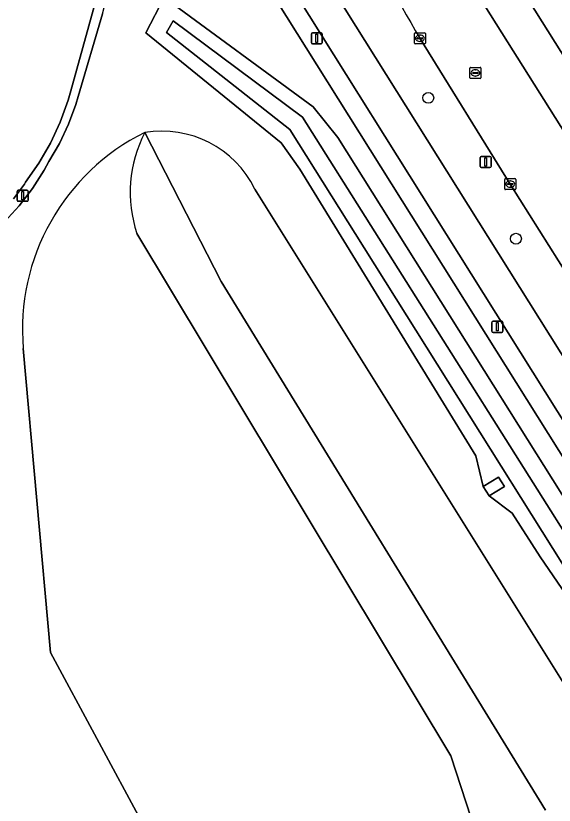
# Model space of a CAD drawing. Extents: x 159352 to 160617, y 385888 to 387323.
# Drawn here: x 160492.2 to 160540.7, y 386489.3 to 386560.5 of the extents above; entities that cross this region are included whole.
import ezdxf

# ---------------------------------------------------------------- set-up
doc = ezdxf.new("R2010")
doc.units = 0
for name, color, linetype in [('IMGEO_Berm_groen', 7, 'Continuous'), ('IMGEO_Boom', 7, 'Continuous'), ('IMGEO_Fietspad_gesloten', 7, 'Continuous'), ('IMGEO_Groenvoorziening', 7, 'Continuous'), ('IMGEO_Kolk', 7, 'Continuous'), ('IMGEO_Lichtmast', 7, 'Continuous'), ('IMGEO_Naaldbos', 7, 'Continuous'), ('IMGEO_Oever', 7, 'Continuous'), ('IMGEO_OVBaan_gesloten', 7, 'Continuous'), ('IMGEO_Rijbaan_lokaal_open', 7, 'Continuous'), ('IMGEO_Rijbaan_regionaal_gesloten', 7, 'Continuous'), ('IMGEO_Terreindeel_gesloten', 7, 'Continuous'), ('IMGEO_Voetpad_open', 7, 'Continuous'), ('IMGEO_Waterloop', 7, 'Continuous')]:
    doc.layers.add(name, color=color, linetype=linetype)

msp = doc.modelspace()

# ---------------------------------------------------------------- linework, layer by layer
at = {"layer": 'IMGEO_Berm_groen'}
for points in [[(160373.314, 386825.296), (160388.475, 386801.004), (160407.471, 386770.714), (160421.847, 386747.807), (160467.213, 386675.403), (160505.396, 386614.482), (160536.623, 386564.712), (160560.344, 386526.923)], [(160420.708, 386721.612), (160424.445, 386716.023), (160428.475, 386709.998), (160435.309, 386699.176), (160446.206, 386681.921), (160448.283, 386678.631), (160458.083, 386663.01), (160467.355, 386648.229), (160472.115, 386640.642), (160477.808, 386631.524), (160488.745, 386614.006), (160499.488, 386596.8), (160508.016, 386583.091), (160518.163, 386566.967), (160554.152, 386509.544)], [(160501.571, 386570.562), (160501.566, 386570.177), (160500.855, 386564.033), (160505.545, 386562.139), (160518.984, 386552.245), (160521.205, 386549.478), (160550.677, 386502.532), (160551.979, 386500)], [(160549.617, 386507.706), (160513.698, 386565.006), (160511.744, 386568.067)], [(160551.593, 386521.658), (160542.825, 386535.582), (160536.738, 386545.279), (160528.6, 386558.422)]]:
    msp.add_lwpolyline(points, dxfattribs=at)
msp.add_arc((160582.705, 386591.089), 63.202, 199.22595, 211.12229, dxfattribs=at)
at = {"layer": 'IMGEO_Boom'}
for centre in [(160529.35, 386553.053), (160537.251, 386540.351)]:
    msp.add_circle(centre, 0.489, dxfattribs=at)
at = {"layer": 'IMGEO_Fietspad_gesloten'}
for points in [[(160417.582, 386721.174), (160420.391, 386716.727), (160427.39, 386706.135), (160445.703, 386677.016), (160466.542, 386643.684), (160466.961, 386642.997), (160466.983, 386642.961), (160470.424, 386637.489), (160470.596, 386637.215), (160505.208, 386581.84), (160507.03, 386578.936), (160513.572, 386568.513), (160515.271, 386565.845), (160551.161, 386508.57)], [(160554.152, 386509.544), (160518.163, 386566.967), (160508.016, 386583.091), (160499.488, 386596.8), (160488.745, 386614.006), (160477.808, 386631.524), (160472.115, 386640.642), (160467.355, 386648.229), (160458.083, 386663.01), (160448.283, 386678.631)]]:
    msp.add_lwpolyline(points, dxfattribs=at)
at = {"layer": 'IMGEO_Groenvoorziening'}
for points in [[(160550.332, 386484.699), (160550.34, 386485.302), (160550.38, 386488.496), (160550.402, 386490.214), (160550.424, 386491.976), (160547.418, 386499.884), (160546.887, 386500.669), (160542.157, 386507.656), (160539.441, 386511.669), (160536.903, 386515.608), (160534.832, 386517.16), (160534.309, 386518.009), (160533.628, 386520.763), (160517.782, 386546.634), (160516.1, 386549.01), (160503.904, 386558.928), (160505.545, 386562.139)], [(160500, 386560.642), (160497.809, 386553.178), (160497.596, 386552.469), (160496.936, 386550.678), (160496.118, 386548.952), (160495.149, 386547.307), (160494.723, 386546.527), (160493.677, 386544.875), (160492.487, 386543.324), (160491.164, 386541.886)], [(160539.922, 386488.819), (160510.673, 386536.503), (160503.803, 386549.93)], [(160513.726, 386544.828), (160543.016, 386497.926)], [(160503.088, 386540.817), (160531.375, 386493.728), (160537.26, 386475.644)], [(160537.26, 386475.644), (160531.375, 386493.728), (160503.088, 386540.817)], [(160492.847, 386530.451), (160495.304, 386503.038), (160516.169, 386464.269)], [(160516.169, 386464.269), (160495.304, 386503.038), (160492.847, 386530.451)]]:
    msp.add_lwpolyline(points, dxfattribs=at)
for centre, radius, start, end in [((160512.612, 386532.155), 19.838, 116.36167, 184.92702), ((160512.612, 386532.155), 19.838, 116.36167, 184.92702), ((160514.199, 386544.53), 11.715, 152.55098, 198.47663), ((160514.199, 386544.53), 11.715, 152.55098, 198.47663), ((160505.328, 386540.695), 9.36, 26.20515, 99.3741)]:
    msp.add_arc(centre, radius, start, end, dxfattribs=at)
at = {"layer": 'IMGEO_Kolk'}
for p, q in [((160528.099, 386557.996), (160528.099, 386558.848)), ((160528.174, 386558.922), (160529.026, 386558.922)), ((160528.358, 386558.416), (160528.358, 386558.428)), ((160528.796, 386558.379), (160528.398, 386558.379)), ((160528.401, 386558.465), (160528.799, 386558.465)), ((160528.587, 386558.702), (160528.612, 386558.702)), ((160528.842, 386558.428), (160528.842, 386558.416)), ((160529.1, 386558.848), (160529.1, 386557.996)), ((160529.026, 386557.922), (160528.174, 386557.922)), ((160528.61, 386558.142), (160528.585, 386558.142)), ((160533.095, 386554.872), (160533.095, 386555.724)), ((160533.17, 386555.798), (160534.022, 386555.798)), ((160533.583, 386555.578), (160533.608, 386555.578)), ((160534.096, 386555.724), (160534.096, 386554.872)), ((160534.022, 386554.798), (160533.17, 386554.798)), ((160533.354, 386555.292), (160533.354, 386555.304)), ((160533.792, 386555.255), (160533.394, 386555.255)), ((160533.397, 386555.341), (160533.795, 386555.341)), ((160533.606, 386555.018), (160533.581, 386555.018)), ((160533.838, 386555.304), (160533.838, 386555.292)), ((160536.237, 386544.853), (160536.237, 386545.705)), ((160536.312, 386545.779), (160537.164, 386545.779)), ((160536.725, 386545.559), (160536.75, 386545.559)), ((160537.238, 386545.705), (160537.238, 386544.853)), ((160537.164, 386544.779), (160536.312, 386544.779)), ((160536.496, 386545.273), (160536.496, 386545.285)), ((160536.934, 386545.236), (160536.536, 386545.236)), ((160536.539, 386545.322), (160536.937, 386545.322)), ((160536.748, 386544.999), (160536.723, 386544.999)), ((160536.98, 386545.285), (160536.98, 386545.273))]:
    msp.add_line(p, q, dxfattribs=at)
for points in [[(160528.099, 386557.996), (160528.099, 386558.848)], [(160528.174, 386558.922), (160529.026, 386558.922)], [(160529.1, 386558.848), (160529.1, 386557.996)], [(160529.026, 386557.922), (160528.174, 386557.922)], [(160533.095, 386554.872), (160533.095, 386555.724)], [(160533.17, 386555.798), (160534.022, 386555.798)], [(160534.096, 386555.724), (160534.096, 386554.872)], [(160534.022, 386554.798), (160533.17, 386554.798)], [(160536.237, 386544.853), (160536.237, 386545.705)], [(160536.312, 386545.779), (160537.164, 386545.779)], [(160537.238, 386545.705), (160537.238, 386544.853)], [(160537.164, 386544.779), (160536.312, 386544.779)]]:
    msp.add_lwpolyline(points, dxfattribs=at)
for centre, radius, start, end in [((160528.176, 386558.846), 0.0765, 91.55205, 178.44795), ((160528.176, 386558.846), 0.0765, 91.55205, 178.44795), ((160528.398, 386558.425), 0.0403, 85.87752, 175.75265), ((160528.395, 386558.415), 0.0366, 178.93798, 274.71019), ((160528.799, 386558.422), 0.043, 264.86636, 352.45326), ((160528.803, 386558.427), 0.0386, 1.73085, 96.63898), ((160529.024, 386558.846), 0.0765, 1.55205, 88.44795), ((160529.024, 386558.846), 0.0765, 1.55205, 88.44795), ((160528.176, 386557.998), 0.0765, 181.55205, 268.44795), ((160528.176, 386557.998), 0.0765, 181.55205, 268.44795), ((160529.024, 386557.998), 0.0765, 271.55205, 358.44795), ((160529.024, 386557.998), 0.0765, 271.55205, 358.44795), ((160533.172, 386555.722), 0.0765, 91.55205, 178.44795), ((160533.172, 386555.722), 0.0765, 91.55205, 178.44795), ((160534.02, 386555.722), 0.0765, 1.55205, 88.44795), ((160534.02, 386555.722), 0.0765, 1.55205, 88.44795), ((160533.172, 386554.874), 0.0765, 181.55205, 268.44795), ((160533.172, 386554.874), 0.0765, 181.55205, 268.44795), ((160533.394, 386555.301), 0.0403, 85.87752, 175.75265), ((160533.391, 386555.291), 0.0366, 178.93798, 274.71019), ((160533.795, 386555.298), 0.043, 264.86636, 352.45326), ((160533.799, 386555.303), 0.0386, 1.73085, 96.63898), ((160534.02, 386554.874), 0.0765, 271.55205, 358.44795), ((160534.02, 386554.874), 0.0765, 271.55205, 358.44795), ((160536.314, 386545.703), 0.0765, 91.55205, 178.44795), ((160536.314, 386545.703), 0.0765, 91.55205, 178.44795), ((160537.162, 386545.703), 0.0765, 1.55205, 88.44795), ((160537.162, 386545.703), 0.0765, 1.55205, 88.44795), ((160536.314, 386544.855), 0.0765, 181.55205, 268.44795), ((160536.314, 386544.855), 0.0765, 181.55205, 268.44795), ((160536.536, 386545.282), 0.0403, 85.87752, 175.75265), ((160536.533, 386545.272), 0.0366, 178.93798, 274.71019), ((160536.937, 386545.279), 0.043, 264.86636, 352.45326), ((160536.941, 386545.284), 0.0386, 1.73085, 96.63898), ((160537.162, 386544.855), 0.0765, 271.55205, 358.44795), ((160537.162, 386544.855), 0.0765, 271.55205, 358.44795)]:
    msp.add_arc(centre, radius, start, end, dxfattribs=at)
for centre, major_axis, ratio, start_param, end_param in [((160528.586, 386558.422), (-0.387, 0.002), 0.722429, 4.712389, 7.853982), ((160528.611, 386558.422), (-0.39, 0.002), 0.717154, 1.570796, 4.712389), ((160533.582, 386555.298), (-0.387, 0.002), 0.722429, 4.712389, 7.853982), ((160533.607, 386555.298), (-0.39, 0.002), 0.717154, 1.570796, 4.712389), ((160536.724, 386545.279), (-0.387, 0.002), 0.722429, 4.712389, 7.853982), ((160536.749, 386545.279), (-0.39, 0.002), 0.717154, 1.570796, 4.712389)]:
    msp.add_ellipse(centre, major_axis=major_axis, ratio=ratio, start_param=start_param, end_param=end_param, dxfattribs=at)
at = {"layer": 'IMGEO_Lichtmast'}
for p, q in [((160518.812, 386558.026), (160518.812, 386558.826)), ((160518.812, 386558.826), (160518.812, 386558.026)), ((160518.912, 386558.926), (160519.702, 386558.926)), ((160519.702, 386558.926), (160518.912, 386558.926)), ((160519.802, 386558.826), (160519.802, 386558.026)), ((160519.802, 386558.026), (160519.802, 386558.826)), ((160519.702, 386557.926), (160518.912, 386557.926)), ((160518.912, 386557.926), (160519.702, 386557.926)), ((160534.018, 386546.869), (160534.018, 386547.669)), ((160534.018, 386547.669), (160534.018, 386546.869)), ((160534.118, 386547.769), (160534.908, 386547.769)), ((160534.908, 386547.769), (160534.118, 386547.769)), ((160535.008, 386547.669), (160535.008, 386546.869)), ((160535.008, 386546.869), (160535.008, 386547.669)), ((160534.908, 386546.769), (160534.118, 386546.769)), ((160534.118, 386546.769), (160534.908, 386546.769)), ((160492.289, 386543.822), (160492.289, 386544.622)), ((160492.289, 386544.622), (160492.289, 386543.822)), ((160492.389, 386544.722), (160493.179, 386544.722)), ((160493.179, 386544.722), (160492.389, 386544.722)), ((160493.279, 386544.622), (160493.279, 386543.822)), ((160493.279, 386543.822), (160493.279, 386544.622)), ((160493.179, 386543.722), (160492.389, 386543.722)), ((160492.389, 386543.722), (160493.179, 386543.722)), ((160535.085, 386532.008), (160535.085, 386532.808)), ((160535.085, 386532.808), (160535.085, 386532.008)), ((160535.185, 386532.908), (160535.975, 386532.908)), ((160535.975, 386532.908), (160535.185, 386532.908)), ((160536.075, 386532.808), (160536.075, 386532.008)), ((160536.075, 386532.008), (160536.075, 386532.808)), ((160535.975, 386531.908), (160535.185, 386531.908)), ((160535.185, 386531.908), (160535.975, 386531.908))]:
    msp.add_line(p, q, dxfattribs=at)
for points in [[(160519.232, 386558.801), (160519.382, 386558.801), (160519.382, 386558.051), (160519.232, 386558.051), (160519.232, 386558.801)], [(160534.438, 386547.644), (160534.588, 386547.644), (160534.588, 386546.894), (160534.438, 386546.894), (160534.438, 386547.644)], [(160492.709, 386544.597), (160492.859, 386544.597), (160492.859, 386543.847), (160492.709, 386543.847), (160492.709, 386544.597)], [(160535.505, 386532.783), (160535.655, 386532.783), (160535.655, 386532.033), (160535.505, 386532.033), (160535.505, 386532.783)]]:
    msp.add_lwpolyline(points, dxfattribs=at)
for centre, start, end in [((160518.912, 386558.826), 90, 180), ((160518.912, 386558.826), 90, 180), ((160519.702, 386558.826), 0, 90), ((160519.702, 386558.826), 360, 90), ((160518.912, 386558.026), 180, 270), ((160518.912, 386558.026), 180, 270), ((160519.702, 386558.026), 270, 0), ((160519.702, 386558.026), 270, 0), ((160534.118, 386547.669), 90, 180), ((160534.118, 386547.669), 90, 180), ((160534.908, 386547.669), 0, 90), ((160534.908, 386547.669), 360, 90), ((160534.118, 386546.869), 180, 270), ((160534.118, 386546.869), 180, 270), ((160534.908, 386546.869), 270, 0), ((160534.908, 386546.869), 270, 0), ((160492.389, 386544.622), 90, 180), ((160492.389, 386544.622), 90, 180), ((160493.179, 386544.622), 0, 90), ((160493.179, 386544.622), 360, 90), ((160492.389, 386543.822), 180, 270), ((160492.389, 386543.822), 180, 270), ((160493.179, 386543.822), 270, 0), ((160493.179, 386543.822), 270, 0), ((160535.185, 386532.808), 90, 180), ((160535.185, 386532.808), 90, 180), ((160535.975, 386532.808), 0, 90), ((160535.975, 386532.808), 360, 90), ((160535.185, 386532.008), 180, 270), ((160535.185, 386532.008), 180, 270), ((160535.975, 386532.008), 270, 0), ((160535.975, 386532.008), 270, 0)]:
    msp.add_arc(centre, 0.1, start, end, dxfattribs=at)
at = {"layer": 'IMGEO_Naaldbos'}
for points in [[(160503.803, 386549.93), (160510.673, 386536.503), (160539.922, 386488.819)], [(160543.016, 386497.926), (160513.726, 386544.828)]]:
    msp.add_lwpolyline(points, dxfattribs=at)
msp.add_arc((160505.328, 386540.695), 9.36, 26.20515, 99.3741, dxfattribs=at)
at = {"layer": 'IMGEO_Oever'}
msp.add_lwpolyline([(160551.979, 386500), (160550.677, 386502.532), (160521.205, 386549.478), (160518.984, 386552.245), (160505.545, 386562.139), (160503.904, 386558.928), (160516.1, 386549.01), (160517.782, 386546.634), (160533.628, 386520.763), (160534.309, 386518.009), (160535.69, 386518.86), (160536.213, 386518.011), (160534.832, 386517.16), (160536.903, 386515.608), (160539.441, 386511.669), (160542.157, 386507.656), (160546.887, 386500.669), (160547.418, 386499.884), (160550.424, 386491.976), (160550.402, 386490.214), (160550.38, 386488.496), (160550.34, 386485.302), (160550.332, 386484.699)], dxfattribs=at)
msp.add_lwpolyline([(160505.755, 386558.933), (160506.35, 386559.997), (160518.01, 386551.316), (160550.606, 386499.614), (160552.308, 386495.061), (160553.499, 386491.188), (160553.797, 386487.273), (160553.499, 386482.635), (160551.031, 386475.699), (160548.521, 386470.763), (160544.691, 386465.997), (160518.989, 386444.55), (160518.053, 386445.656), (160537.67, 386461.869), (160543.116, 386466.89), (160546.776, 386470.89), (160550.329, 386478.082), (160551.648, 386482.763), (160552.074, 386489.784), (160550.031, 386497.316), (160523.563, 386539.529), (160516.882, 386550.21)], close=True, dxfattribs=at)
at = {"layer": 'IMGEO_OVBaan_gesloten'}
for points in [[(160505.396, 386614.482), (160502.351, 386612.565), (160533.575, 386562.77), (160557.597, 386524.567)], [(160560.344, 386526.923), (160536.623, 386564.712), (160505.396, 386614.482)]]:
    msp.add_lwpolyline(points, dxfattribs=at)
at = {"layer": 'IMGEO_Rijbaan_lokaal_open'}
msp.add_lwpolyline([(160491.979, 386543.955), (160492.947, 386545.281), (160493.051, 386545.44), (160494.258, 386547.155), (160495.307, 386548.971), (160496.19, 386550.874), (160496.899, 386552.847), (160497.143, 386553.692), (160499.305, 386561.495), (160499.736, 386563.63), (160499.974, 386565.796), (160500, 386566.269), (160500.07, 386566.898), (160500.084, 386567.531), (160500.041, 386568.162), (160500, 386568.469), (160499.739, 386571.087), (160499.358, 386573.218), (160498.788, 386575.306), (160498.033, 386577.335), (160497.101, 386579.288), (160496.06, 386581.054), (160491.852, 386587.666)], dxfattribs=at)
at = {"layer": 'IMGEO_Rijbaan_regionaal_gesloten'}
for points in [[(160557.597, 386524.567), (160533.575, 386562.77), (160502.351, 386612.565), (160464.17, 386673.493), (160418.678, 386746.108), (160416.979, 386744.991), (160415.682, 386746.478)], [(160528.6, 386558.422), (160536.738, 386545.279), (160542.825, 386535.582), (160551.593, 386521.658)]]:
    msp.add_lwpolyline(points, dxfattribs=at)
msp.add_arc((160582.705, 386591.089), 63.202, 199.22595, 211.12229, dxfattribs=at)
at = {"layer": 'IMGEO_Terreindeel_gesloten'}
msp.add_lwpolyline([(160535.69, 386518.86), (160534.309, 386518.009), (160534.832, 386517.16), (160536.213, 386518.011)], close=True, dxfattribs=at)
at = {"layer": 'IMGEO_Voetpad_open'}
for points in [[(160491.852, 386587.666), (160496.06, 386581.054), (160497.101, 386579.288), (160498.033, 386577.335), (160498.788, 386575.306), (160499.358, 386573.218), (160499.739, 386571.087), (160500, 386568.469), (160500.041, 386568.162), (160500.084, 386567.531), (160500.07, 386566.898), (160500, 386566.269), (160499.974, 386565.796), (160499.736, 386563.63), (160499.305, 386561.495), (160497.143, 386553.692), (160496.899, 386552.847), (160496.19, 386550.874), (160495.307, 386548.971), (160494.258, 386547.155), (160493.051, 386545.44), (160492.947, 386545.281), (160491.979, 386543.955)], [(160471.257, 386529.667), (160472.361, 386530.297), (160483.143, 386536.222), (160487.242, 386538.77), (160489.717, 386540.571), (160491.164, 386541.886), (160492.487, 386543.324), (160493.677, 386544.875), (160494.723, 386546.527), (160495.149, 386547.307), (160496.118, 386548.952), (160496.936, 386550.678), (160497.596, 386552.469), (160497.809, 386553.178), (160500, 386560.642), (160500.855, 386564.033), (160501.566, 386570.177), (160501.571, 386570.562)], [(160551.161, 386508.57), (160515.271, 386565.845), (160513.572, 386568.513), (160512.603, 386569.615)], [(160511.744, 386568.067), (160513.698, 386565.006), (160549.617, 386507.706)]]:
    msp.add_lwpolyline(points, dxfattribs=at)
at = {"layer": 'IMGEO_Waterloop'}
msp.add_lwpolyline([(160505.755, 386558.933), (160516.882, 386550.21), (160523.563, 386539.529), (160550.031, 386497.316), (160552.074, 386489.784), (160551.648, 386482.763), (160550.329, 386478.082), (160546.776, 386470.89), (160543.116, 386466.89), (160537.67, 386461.869), (160518.053, 386445.656), (160518.989, 386444.55), (160544.691, 386465.997), (160548.521, 386470.763), (160551.031, 386475.699), (160553.499, 386482.635), (160553.797, 386487.273), (160553.499, 386491.188), (160552.308, 386495.061), (160550.606, 386499.614), (160518.01, 386551.316), (160506.35, 386559.997)], close=True, dxfattribs=at)

doc.saveas('drawing.dxf')
